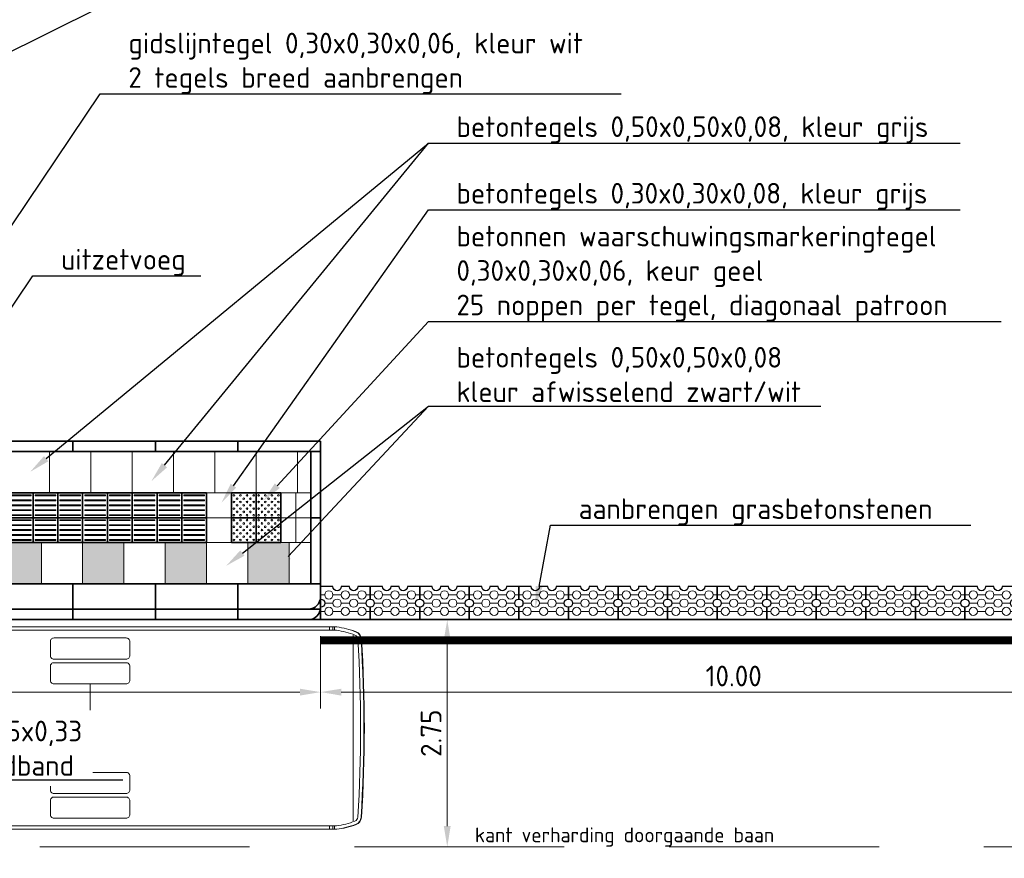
# Model space of a CAD drawing. Header units: metres. Extents: x -699 to 2316, y -1199 to 781.
# Tile 389 of 593: x 807 to 819, y -255 to -245. Entities that reach past the tile are written whole.
import ezdxf
from ezdxf import colors
from ezdxf.entities.mleader import LeaderData, LeaderLine
from ezdxf.enums import TextEntityAlignment as Align
from ezdxf.math import Vec2, Vec3

# ---------------------------------------------------------------- set-up
doc = ezdxf.new("R2010")
doc.units = ezdxf.units.M
doc.header["$PDMODE"] = 1
doc.linetypes.add('HIDDENX2', pattern=[19.05, 12.7, -6.35])
for name, color, linetype, lineweight in [('N-WE-VH-KANTOPSLUITING-G', 251, 'Continuous', 35), ('N-WE-VH-KANTVERHARDING-G', 210, 'Continuous', 35), ('N-WE-VH-VERHARDING_TEGEL-G', 252, 'Continuous', 35), ('N-WE-VW-MARKERING_LANGS_STREEP_DOORGETROKKEN-G', 7, 'Continuous', 13), ('X-XX-AL-AANKLEDING-G', 7, 'Continuous', 35), ('X-XX-AL-M', 7, 'Continuous', 18), ('X-XX-AL-T18', 10, 'Continuous', 18), ('X-XX-AL-T25', 7, 'Continuous', 25)]:
    doc.layers.add(name, color=color, linetype=linetype, lineweight=lineweight)
doc.styles.add('NLCS-ISO', font='NLCS-ISO.ttf')
doc.styles.add('NLCS-ISO-M100-T25', font='NLCS-ISO.ttf', dxfattribs={"height": 0.25})
doc.dimstyles.new('NLCS-M100-T25-PIJL_A_L2_H1', dxfattribs={"dimscale": 0.1, "dimtxt": 2.5, "dimasz": 2.5, "dimexe": 2, "dimexo": 2, "dimgap": 0.7, "dimtad": 1, "dimzin": 0, "dimdsep": 46, "dimtxsty": 'NLCS-ISO-M100-T25', "dimcen": 0, "dimdle": 2, "dimclrd": 256, "dimclre": 256, "dimclrt": 256, "dimadec": 1, "dimazin": 0, "dimtfac": 1, "dimtdec": 3, "dimtofl": 0, "dimtmove": 0, "dimatfit": 3, "dimfxl": 2, "dimtfillclr": 256, "dimtolj": 1, "dimtzin": 0, "dimlwd": -1, "dimlwe": -1, "dimarcsym": 0})

# ---------------------------------------------------------------- blocks, each defined once
blk = doc.blocks.new('bus12metertypetekening')
at = {"color": 253, "lineweight": 5}
for p, q in [((11.665, 1.225), (0.365, 1.225)), ((11.58, 1.225), (11.58, 1.185)), ((11.62, 1.225), (11.62, 1.185)), ((11.64, 1.225), (11.64, 1.185)), ((0.368, 1.185), (11.662, 1.185)), ((11.64, 1.185), (11.64, 1.185)), ((11.865, -1.125), (11.865, 1.125)), ((8.68, 0.536), (8.68, -0.536)), ((11.662, -1.185), (0.365, -1.185)), ((11.58, -1.225), (11.58, -1.185)), ((11.62, -1.225), (11.62, -1.185)), ((11.64, -1.225), (11.64, -1.185)), ((11.665, -1.225), (0.365, -1.225))]:
    blk.add_line(p, q, dxfattribs=at)
at = {"color": 253, "lineweight": 5, "flags": 128}
for points in [[(8.244, 0.835, -0.414214), (8.199, 0.88), (8.199, 1.046, -0.414214), (8.244, 1.091), (9.116, 1.091, -0.414214), (9.161, 1.046), (9.161, 0.88, -0.414214), (9.116, 0.835)], [(8.244, 0.536, -0.414214), (8.199, 0.581), (8.199, 0.747, -0.414214), (8.244, 0.792), (9.116, 0.792, -0.414214), (9.161, 0.747), (9.161, 0.581, -0.414214), (9.116, 0.536)], [(8.244, -0.536, 0.414214), (8.199, -0.581), (8.199, -0.747, 0.414214), (8.244, -0.792), (9.116, -0.792, 0.414214), (9.161, -0.747), (9.161, -0.581, 0.414214), (9.116, -0.536)], [(8.244, -0.835, 0.414214), (8.199, -0.88), (8.199, -1.046, 0.414214), (8.244, -1.091), (9.116, -1.091, 0.414214), (9.161, -1.046), (9.161, -0.88, 0.414214), (9.116, -0.835)]]:
    blk.add_lwpolyline(points, format="xyb", close=True, dxfattribs=at)
at = {"color": 253, "lineweight": 5}
for centre, radius, start, end in [((11.53, 0.234), 1, 68.3154, 82.2297), ((11.547, 0.232), 1, 69.3156, 83.2299), ((11.53, 0.234), 0.96, 68.2519, 82.0692), ((11.865, 1.075), 0.055, 3.7167, 68.2521), ((11.865, 1.074), 0.1, 3.7137, 69.4198), ((11.865, 1.075), 0.095, 3.7167, 68.2521), ((-4.68, 0), 16.635, 356.2863, 3.7137), ((-4.68, 0), 16.675, 356.2863, 3.7137), ((-4.68, 0), 16.68, 356.2863, 3.7137), ((11.53, -0.234), 0.96, 277.9308, 291.6845), ((11.53, -0.234), 1, 277.7703, 291.6845), ((11.547, -0.232), 1, 276.7701, 290.6844), ((11.865, -1.075), 0.055, 291.7482, 356.2834), ((11.865, -1.074), 0.1, 290.5802, 356.2863), ((11.865, -1.075), 0.095, 291.7482, 356.2834)]:
    blk.add_arc(centre, radius, start, end, dxfattribs=at)
blk = doc.blocks.new('*D1648')
at = {"layer": 'Defpoints', "color": 0, "transparency": 16777216}
for p in [(799.069, -251.548), (811.069, -251.983), (811.069, -252.86)]:
    blk.add_point(p, dxfattribs=at)
at = {"layer": 'X-XX-AL-M', "transparency": 16777216}
for p, q in [((799.069, -251.748), (799.069, -253.06)), ((811.069, -252.183), (811.069, -253.06)), ((799.319, -252.86), (810.819, -252.86))]:
    blk.add_line(p, q, dxfattribs=at)
for points in [[(799.319, -252.819), (799.319, -252.902), (799.069, -252.86)], [(810.819, -252.819), (810.819, -252.902), (811.069, -252.86)]]:
    blk.add_solid(points, dxfattribs=at)
at = {"layer": 'X-XX-AL-M', "transparency": 16777216, "insert": (804.069, -252.665), "char_height": 0.25, "attachment_point": 5, "style": 'NLCS-ISO-M100-T25'}
blk.add_mtext('\\A1;12.00', dxfattribs=at)
blk = doc.blocks.new('*D1650')
at = {"layer": 'Defpoints', "color": 0, "transparency": 16777216}
for p in [(813.23, -251.983), (812.602, -254.733), (812.602, -254.733)]:
    blk.add_point(p, dxfattribs=at)
at = {"layer": 'X-XX-AL-M', "transparency": 16777216}
for p, q in [((813.03, -251.983), (812.402, -251.983)), ((812.602, -252.233), (812.602, -254.483))]:
    blk.add_line(p, q, dxfattribs=at)
for points in [[(812.56, -252.233), (812.643, -252.233), (812.602, -251.983)], [(812.56, -254.483), (812.643, -254.483), (812.602, -254.733)]]:
    blk.add_solid(points, dxfattribs=at)
at = {"layer": 'X-XX-AL-M', "transparency": 16777216, "insert": (812.407, -253.358), "char_height": 0.25, "attachment_point": 5, "rotation": 90, "style": 'NLCS-ISO-M100-T25'}
blk.add_mtext('\\A1;2.75', dxfattribs=at)
blk = doc.blocks.new('*D1651')
at = {"layer": 'Defpoints', "color": 0, "transparency": 16777216}
for p in [(812.602, -254.733), (812.602, -255.283), (813.812, -255.283)]:
    blk.add_point(p, dxfattribs=at)
at = {"layer": 'X-XX-AL-M', "transparency": 16777216}
for p, q in [((812.602, -254.483), (812.602, -254.233)), ((813.612, -255.283), (812.402, -255.283)), ((812.602, -255.533), (812.602, -256.473))]:
    blk.add_line(p, q, dxfattribs=at)
for points in [[(812.56, -254.483), (812.643, -254.483), (812.602, -254.733)], [(812.56, -255.533), (812.643, -255.533), (812.602, -255.283)]]:
    blk.add_solid(points, dxfattribs=at)
at = {"layer": 'X-XX-AL-M', "transparency": 16777216, "insert": (812.407, -256.128), "char_height": 0.25, "attachment_point": 5, "rotation": 90, "style": 'NLCS-ISO-M100-T25'}
blk.add_mtext('\\A1;0.55', dxfattribs=at)
blk = doc.blocks.new('*D1653')
at = {"layer": 'Defpoints', "color": 0, "transparency": 16777216}
for p in [(811.069, -251.983), (821.069, -251.983), (811.069, -252.86)]:
    blk.add_point(p, dxfattribs=at)
at = {"layer": 'X-XX-AL-M', "transparency": 16777216}
for p, q in [((811.069, -252.183), (811.069, -253.06)), ((821.069, -252.183), (821.069, -253.06)), ((820.819, -252.86), (811.319, -252.86))]:
    blk.add_line(p, q, dxfattribs=at)
for points in [[(811.319, -252.819), (811.319, -252.902), (811.069, -252.86)], [(820.819, -252.819), (820.819, -252.902), (821.069, -252.86)]]:
    blk.add_solid(points, dxfattribs=at)
at = {"layer": 'X-XX-AL-M', "transparency": 16777216, "insert": (816.069, -252.665), "char_height": 0.25, "attachment_point": 5, "style": 'NLCS-ISO-M100-T25'}
blk.add_mtext('\\A1;10.00', dxfattribs=at)
blk = doc.blocks.new('GB-1rechtekant')
at = {"layer": 'N-WE-VH-KANTOPSLUITING-G', "lineweight": 5}
for p, q in [((0.1, 0.55), (0.1, 0.6)), ((0.3, 0.55), (0.3, 0.6)), ((0.2, 0.45), (0.2, 0.55)), ((0.1, 0.35), (0.1, 0.45)), ((0.3, 0.35), (0.3, 0.45)), ((0.1, 0.15), (0.1, 0.25)), ((0.2, 0.25), (0.2, 0.35)), ((0.3, 0.15), (0.3, 0.25)), ((0.2, 0.05), (0.2, 0.15)), ((0.1, 0), (0.1, 0.05)), ((0.3, 0), (0.3, 0.05))]:
    blk.add_line(p, q, dxfattribs=at)
at = {"layer": 'N-WE-VH-KANTOPSLUITING-G', "lineweight": 25}
blk.add_lwpolyline([(0, 0.6), (0, 0), (0.15, 0, -1), (0.25, 0), (0.4, 0), (0.4, 0.15, -1), (0.4, 0.25), (0.4, 0.35, -1), (0.4, 0.45), (0.4, 0.6), (0.25, 0.6, -1), (0.15, 0.6)], format="xyb", close=True, dxfattribs=at)
at = {"layer": 'N-WE-VH-KANTOPSLUITING-G', "lineweight": 5}
for centre in [(0.1, 0.5), (0.3, 0.5), (0.2, 0.4), (0.1, 0.3), (0.2, 0.2), (0.3, 0.3), (0.1, 0.1), (0.3, 0.1)]:
    blk.add_circle(centre, 0.05, dxfattribs=at)
blk = doc.blocks.new('waarschuwingsmarkering')
for points in [[(-0.3, 0), (0, 0), (0, 0.3), (-0.3, 0.3)], [(0, 0), (0.3, 0), (0.3, 0.3), (0, 0.3)], [(-0.3, -0.3), (0, -0.3), (0, 0), (-0.3, 0)], [(0, -0.3), (0.3, -0.3), (0.3, 0), (0, 0)]]:
    blk.add_lwpolyline(points, close=True)
at = {"color": 8, "lineweight": 5}
for centre in [(-0.27, 0.27), (-0.23, 0.23), (-0.19, 0.27), (-0.15, 0.23), (-0.11, 0.27), (-0.07, 0.23), (-0.03, 0.27), (0.03, 0.27), (0.07, 0.23), (0.11, 0.27), (0.15, 0.23), (0.19, 0.27), (0.23, 0.23), (0.27, 0.27), (-0.27, 0.19), (-0.27, 0.11), (-0.23, 0.15), (-0.19, 0.19), (-0.19, 0.11), (-0.15, 0.15), (-0.11, 0.19), (-0.11, 0.11), (-0.07, 0.15), (-0.03, 0.19), (-0.03, 0.11), (0.03, 0.19), (0.03, 0.11), (0.07, 0.15), (0.11, 0.19), (0.11, 0.11), (0.15, 0.15), (0.19, 0.19), (0.19, 0.11), (0.23, 0.15), (0.27, 0.19), (0.27, 0.11), (-0.27, 0.03), (-0.23, 0.07), (-0.19, 0.03), (-0.15, 0.07), (-0.11, 0.03), (-0.07, 0.07), (-0.03, 0.03), (0.03, 0.03), (0.07, 0.07), (0.11, 0.03), (0.15, 0.07), (0.19, 0.03), (0.23, 0.07), (0.27, 0.03), (-0.27, -0.03), (-0.27, -0.11), (-0.23, -0.07), (-0.19, -0.03), (-0.19, -0.11), (-0.15, -0.07), (-0.11, -0.03), (-0.11, -0.11), (-0.07, -0.07), (-0.03, -0.03), (-0.03, -0.11), (0.03, -0.03), (0.03, -0.11), (0.07, -0.07), (0.11, -0.03), (0.11, -0.11), (0.15, -0.07), (0.19, -0.03), (0.19, -0.11), (0.23, -0.07), (0.27, -0.03), (0.27, -0.11), (-0.27, -0.19), (-0.23, -0.15), (-0.23, -0.23), (-0.19, -0.19), (-0.15, -0.15), (-0.15, -0.23), (-0.11, -0.19), (-0.07, -0.15), (-0.07, -0.23), (-0.03, -0.19), (0.03, -0.19), (0.07, -0.15), (0.07, -0.23), (0.11, -0.19), (0.15, -0.15), (0.15, -0.23), (0.19, -0.19), (0.23, -0.15), (0.23, -0.23), (0.27, -0.19), (-0.27, -0.27), (-0.19, -0.27), (-0.11, -0.27), (-0.03, -0.27), (0.03, -0.27), (0.11, -0.27), (0.19, -0.27), (0.27, -0.27)]:
    blk.add_circle(centre, 0.01, dxfattribs=at)
blk = doc.blocks.new('geleiderlijn')
for points in [[(0, 0), (0.3, 0), (0.3, 0.3), (0, 0.3)], [(0, -0.3), (0.3, -0.3), (0.3, 0), (0, 0)]]:
    blk.add_lwpolyline(points, close=True)
at = {"lineweight": 9}
for points in [[(0.025, 0.265), (0.275, 0.265), (0.275, 0.275), (0.025, 0.275)], [(0.025, 0.205), (0.275, 0.205), (0.275, 0.215), (0.025, 0.215)], [(0.025, 0.145), (0.275, 0.145), (0.275, 0.155), (0.025, 0.155)], [(0.025, 0.085), (0.275, 0.085), (0.275, 0.095), (0.025, 0.095)], [(0.025, 0.025), (0.275, 0.025), (0.275, 0.035), (0.025, 0.035)], [(0.025, -0.035), (0.275, -0.035), (0.275, -0.025), (0.025, -0.025)], [(0.025, -0.095), (0.275, -0.095), (0.275, -0.085), (0.025, -0.085)], [(0.025, -0.155), (0.275, -0.155), (0.275, -0.145), (0.025, -0.145)], [(0.025, -0.215), (0.275, -0.215), (0.275, -0.205), (0.025, -0.205)], [(0.025, -0.275), (0.275, -0.275), (0.275, -0.265), (0.025, -0.265)]]:
    blk.add_lwpolyline(points, close=True, dxfattribs=at)
blk = doc.blocks.new('SVW-PERRON-B-H-SO')
at = {"layer": 'N-WE-VH-VERHARDING_TEGEL-G', "lineweight": 9}
for points in [[(8.12, 0.435), (8.62, 0.435), (8.62, 0.935), (8.12, 0.935)], [(9.12, 0.435), (9.62, 0.435), (9.62, 0.935), (9.12, 0.935)], [(10.12, 0.435), (10.62, 0.435), (10.62, 0.935), (10.12, 0.935)], [(11.62, 0.935), (11.12, 0.935), (11.12, 0.435), (11.31, 0.435), (11.62, 0.435)]]:
    blk.add_hatch(color=256, dxfattribs=at).paths.add_polyline_path(points)
at = {"layer": 'N-WE-VH-KANTOPSLUITING-G'}
for p, q in [((0, 2.16), (12, 2.16)), ((9, 2.16), (9, 2.035)), ((10, 2.16), (10, 2.035)), ((11, 2.16), (11, 2.035)), ((12, 2.16), (12, 0.435)), ((12, 2.16), (12, 2.035)), ((12, 2.16), (12, 2.035)), ((0, 2.035), (12, 2.035)), ((11.88, 1.235), (12, 1.235)), ((9, 0.435), (9, 0)), ((10, 0.435), (10, 0)), ((11, 0.435), (11, 0)), ((11.565, 0.435), (12, 0.435)), ((12, 0.435), (12, 0)), ((12, 0.435), (12, 0)), ((12, 0.127), (0.15, 0.127)), ((12, 0), (0, 0))]:
    blk.add_line(p, q, dxfattribs=at)
for points in [[(11.88, 2.035), (11.88, 0.435)], [(0.435, 0.435), (11.875, 0.435)]]:
    blk.add_lwpolyline(points, dxfattribs=at)
for centre in [(11.85, 0.277), (11.85, 0.15)]:
    blk.add_arc(centre, 0.15, 270, 0, dxfattribs=at)
at = {"layer": 'N-WE-VH-VERHARDING_TEGEL-G', "lineweight": 9}
for p, q in [((8.22, 2.035), (9.22, 2.035)), ((11.7, 1.535), (11.7, 0.935)), ((0.12, 0.935), (11.88, 0.935))]:
    blk.add_line(p, q, dxfattribs=at)
for points in [[(8.72, 2.035), (8.72, 1.535)], [(8.72, 2.035), (8.72, 1.535)], [(9.22, 2.035), (9.22, 1.535)], [(9.22, 2.035), (9.22, 1.535)], [(9.72, 2.035), (9.72, 1.535)], [(10.22, 2.035), (10.22, 1.535)], [(10.22, 2.035), (10.22, 1.535)], [(10.72, 2.035), (10.72, 1.535)], [(11.22, 2.035), (11.22, 1.535)], [(11.72, 2.035), (11.72, 1.535)], [(8.62, 0.935), (8.62, 0.435)], [(8.62, 0.935), (8.62, 0.435)], [(9.12, 0.935), (9.12, 0.435)], [(9.62, 0.935), (9.62, 0.435)], [(9.62, 0.935), (9.62, 0.435)], [(10.12, 0.935), (10.12, 0.435)], [(10.62, 0.935), (10.62, 0.435)], [(10.62, 0.935), (10.62, 0.435)], [(11.12, 0.935), (11.12, 0.435)], [(11.62, 0.935), (11.62, 0.435)], [(11.62, 0.935), (11.62, 0.435)]]:
    blk.add_lwpolyline(points, dxfattribs=at)
for points in [[(10.62, 1.235), (10.92, 1.235), (10.92, 1.535), (10.62, 1.535)], [(10.92, 1.235), (11.22, 1.235), (11.22, 1.535), (10.92, 1.535)], [(11.22, 1.235), (11.52, 1.235), (11.52, 1.535), (11.22, 1.535)], [(11.52, 1.235), (11.88, 1.235), (11.88, 1.535), (11.52, 1.535)], [(10.62, 0.935), (10.92, 0.935), (10.92, 1.235), (10.62, 1.235)], [(10.92, 0.935), (11.22, 0.935), (11.22, 1.235), (10.92, 1.235)], [(11.22, 0.935), (11.52, 0.935), (11.52, 1.235), (11.22, 1.235)], [(11.52, 0.935), (11.88, 0.935), (11.88, 1.235), (11.52, 1.235)]]:
    blk.add_lwpolyline(points, close=True, dxfattribs=at)
for name, p in [('geleiderlijn', (8.22, 1.235)), ('geleiderlijn', (8.52, 1.235)), ('geleiderlijn', (8.82, 1.235)), ('geleiderlijn', (9.12, 1.235)), ('geleiderlijn', (9.42, 1.235)), ('geleiderlijn', (9.72, 1.235)), ('geleiderlijn', (10.02, 1.235)), ('geleiderlijn', (10.32, 1.235)), ('waarschuwingsmarkering', (11.22, 1.235))]:
    blk.add_blockref(name, p, dxfattribs=at)

msp = doc.modelspace()

# ---------------------------------------------------------------- linework, layer by layer
at = {"layer": 'N-WE-VH-KANTVERHARDING-G'}
msp.add_line((797.0688, -251.9827), (821.0688, -251.9827), dxfattribs=at)
at = {"layer": 'N-WE-VH-KANTVERHARDING-G', "color": 8, "linetype": 'HIDDENX2', "lineweight": 5, "ltscale": 0.2}
msp.add_line((769.5688, -254.7327), (843.0688, -254.7327), dxfattribs=at)
at = {"layer": 'N-WE-VW-MARKERING_LANGS_STREEP_DOORGETROKKEN-G', "color": 253, "const_width": 0.1}
msp.add_lwpolyline([(811.0688, -252.2327), (821.0532, -252.2327), (840.2594, -254.6334)], dxfattribs=at)

# ---------------------------------------------------------------- block references
at = {"layer": 'N-WE-VH-KANTVERHARDING-G', "rotation": 90}
for p in [(811.6688, -251.9827), (812.2688, -251.9827), (812.8688, -251.9827), (813.4688, -251.9827), (814.0688, -251.9827), (814.6688, -251.9827), (815.2688, -251.9827), (815.8688, -251.9827), (816.4688, -251.9827), (817.0688, -251.9827), (817.6688, -251.9827), (818.2688, -251.9827), (818.8688, -251.9827), (819.4688, -251.9827)]:
    msp.add_blockref('GB-1rechtekant', p, dxfattribs=at)
at = {"layer": 'X-XX-AL-AANKLEDING-G'}
msp.add_blockref('bus12metertypetekening', (799.5986, -253.2957), dxfattribs=at)

# ---------------------------------------------------------------- texts
at = {"layer": 'X-XX-AL-T18', "style": 'NLCS-ISO'}
msp.add_text('kant verharding doorgaande baan', height=0.18, dxfattribs=at).set_placement((812.9364, -254.7327), align=Align.BOTTOM_LEFT)

# ---------------------------------------------------------------- dimensions: what is measured, and where the dimension line sits
at = {"layer": 'X-XX-AL-M'}
for p1, picture, middle in [((799.0688, -251.5477), '*D1648', (804.0688, -252.8602)), ((821.0688, -251.9827), '*D1653', (816.0688, -252.8602))]:
    dim = msp.add_linear_dim(base=(811.0688, -252.8602), p1=p1, p2=(811.0688, -251.9827), dimstyle='NLCS-M100-T25-PIJL_A_L2_H1', dxfattribs=at)
    dim.commit()
    dim.dimension.update_dxf_attribs({"geometry": picture, "text_midpoint": middle, "dimtype": 160})
dim = msp.add_linear_dim(base=(812.6018, -254.7327), p1=(813.2301, -251.9827), p2=(812.6018, -254.7327), angle=90, dimstyle='NLCS-M100-T25-PIJL_A_L2_H1', dxfattribs=at)
dim.commit()
dim.dimension.update_dxf_attribs({"geometry": '*D1650', "text_midpoint": (812.4068, -253.3577)})
dim = msp.add_linear_dim(base=(812.6018, -255.2827), p1=(812.6018, -254.7327), p2=(813.8116, -255.2827), angle=90, dimstyle='NLCS-M100-T25-PIJL_A_L2_H1', dxfattribs=at)
dim.commit()
dim.dimension.update_dxf_attribs({"geometry": '*D1651', "text_midpoint": (812.6018, -256.1277), "dimtype": 160})

# ---------------------------------------------------------------- leaders
at = {"layer": 'X-XX-AL-T25'}
ml = msp.add_multileader_mtext('Standard', dxfattribs=at)
ml.set_content('betonpad dik 0,20 met tegelprint 0,30x0,30\\Pinclusief krimp- en uitzetvoegen', color=256, style='NLCS-ISO-M100-T25')
ml.set_leader_properties(color=256, linetype='ByLayer', lineweight=-1)
ml.build(insert=Vec2(0, 0))
ml.multileader.update_dxf_attribs({"text_left_attachment_type": 5, "text_right_attachment_type": 5, "dogleg_length": 0.25, "arrow_head_size": 0.25})
ctx = ml.context
ctx.base_point, ctx.char_height, ctx.arrow_head_size, ctx.landing_gap_size, ctx.plane_origin = Vec3(808.6521, -244.5658), 0.25, 0.25, 0.09, Vec3(-134.458, -5.8717)
ctx.left_attachment, ctx.right_attachment = 5, 5
notes = []
notes.append((ctx, [(0, (1, 1, 0), (808.4021, -244.5658), (1, 0), 0.25, [(0, [(806.7901, -245.3669)], 0, [])])]))
ctx.mtext.insert, ctx.mtext.flow_direction = Vec3(808.7421, -243.8241), 5
ml = msp.add_multileader_mtext('Standard', dxfattribs=at)
ml.set_content('gidslijntegel 0,30x0,30x0,06, kleur wit\\P2 tegels breed aanbrengen', color=256, style='NLCS-ISO-M100-T25')
ml.set_leader_properties(color=256, linetype='ByLayer', lineweight=-1)
ml.build(insert=Vec2(0, 0))
ml.multileader.update_dxf_attribs({"text_left_attachment_type": 5, "text_right_attachment_type": 5, "dogleg_length": 0.25, "arrow_head_size": 0.25})
ctx = ml.context
ctx.base_point, ctx.char_height, ctx.arrow_head_size, ctx.landing_gap_size, ctx.plane_origin = Vec3(808.6521, -245.617), 0.25, 0.25, 0.09, Vec3(-134.458, -7.173)
ctx.left_attachment, ctx.right_attachment = 5, 5
notes.append((ctx, [(0, (1, 1, 0), (808.4021, -245.617), (1, 0), 0.25, [(0, [(805.0388, -250.5927)], 0, [])])]))
ctx.mtext.insert, ctx.mtext.flow_direction = Vec3(808.7421, -244.8754), 5
ml = msp.add_multileader_mtext('Standard', dxfattribs=at)
ml.set_content('betontegels 0,50x0,50x0,08, kleur grijs', color=256, style='NLCS-ISO-M100-T25')
ml.set_leader_properties(color=256, linetype='ByLayer', lineweight=-1)
ml.build(insert=Vec2(0, 0))
ml.multileader.update_dxf_attribs({"text_left_attachment_type": 5, "text_right_attachment_type": 5, "dogleg_length": 0.25, "arrow_head_size": 0.25})
ctx = ml.context
ctx.base_point, ctx.char_height, ctx.arrow_head_size, ctx.landing_gap_size, ctx.plane_origin = Vec3(812.6232, -246.2128), 0.25, 0.25, 0.09, Vec3(-130.4868, -8.8188)
ctx.left_attachment, ctx.right_attachment = 5, 5
notes.append((ctx, [(0, (1, 1, 0), (812.3732, -246.2128), (1, 0), 0.25, [(0, [(807.5549, -250.1921)], 0, [])])]))
ctx.mtext.insert, ctx.mtext.flow_direction = Vec3(812.7132, -245.8878), 5
ml = msp.add_multileader_mtext('Standard', dxfattribs=at)
ml.set_content(' ', color=256, style='NLCS-ISO-M100-T25')
ml.set_leader_properties(color=256, linetype='ByLayer', lineweight=-1)
ml.build(insert=Vec2(0, 0))
ml.multileader.update_dxf_attribs({"text_left_attachment_type": 5, "text_right_attachment_type": 5, "dogleg_length": 0.25, "arrow_head_size": 0.25})
ctx = ml.context
ctx.base_point, ctx.char_height, ctx.arrow_head_size, ctx.landing_gap_size, ctx.plane_origin = Vec3(812.6232, -246.2128), 0.25, 0.25, 0.09, Vec3(-132.212, -8.349)
ctx.left_attachment, ctx.right_attachment = 5, 5
notes.append((ctx, [(0, (1, 1, 0), (812.3732, -246.2128), (1, 0), 0.25, [(0, [(809.0206, -250.306)], 0, [])])]))
ctx.mtext.insert, ctx.mtext.flow_direction = Vec3(812.7132, -245.9628), 5
ml = msp.add_multileader_mtext('Standard', dxfattribs=at)
ml.set_content('betontegels 0,30x0,30x0,08, kleur grijs', color=256, style='NLCS-ISO-M100-T25')
ml.set_leader_properties(color=256, linetype='ByLayer', lineweight=-1)
ml.build(insert=Vec2(0, 0))
ml.multileader.update_dxf_attribs({"text_left_attachment_type": 5, "text_right_attachment_type": 5, "dogleg_length": 0.25, "arrow_head_size": 0.25})
ctx = ml.context
ctx.base_point, ctx.char_height, ctx.arrow_head_size, ctx.landing_gap_size, ctx.plane_origin = Vec3(812.6232, -247.0189), 0.25, 0.25, 0.09, Vec3(-130.4868, -9.6249)
ctx.left_attachment, ctx.right_attachment = 5, 5
notes.append((ctx, [(0, (1, 1, 0), (812.3732, -247.0189), (1, 0), 0.25, [(0, [(809.8703, -250.5645)], 0, [])])]))
ctx.mtext.insert, ctx.mtext.flow_direction = Vec3(812.7132, -246.6939), 5
ml = msp.add_multileader_mtext('Standard', dxfattribs=at)
ml.set_content('betonnen waarschuwingsmarkeringtegel\\P0,30x0,30x0,06, keur geel\\P25 noppen per tegel, diagonaal patroon', color=256, style='NLCS-ISO-M100-T25')
ml.set_leader_properties(color=256, linetype='ByLayer', lineweight=-1)
ml.build(insert=Vec2(0, 0))
ml.multileader.update_dxf_attribs({"text_left_attachment_type": 5, "text_right_attachment_type": 5, "dogleg_length": 0.25, "arrow_head_size": 0.25})
ctx = ml.context
ctx.base_point, ctx.char_height, ctx.arrow_head_size, ctx.landing_gap_size, ctx.plane_origin = Vec3(812.6232, -248.3717), 0.25, 0.25, 0.09, Vec3(-130.7749, -11.4045)
ctx.left_attachment, ctx.right_attachment = 5, 5
notes.append((ctx, [(0, (1, 1, 0), (812.3732, -248.3717), (1, 0), 0.25, [(0, [(810.3755, -250.5445)], 0, [])])]))
ctx.mtext.insert, ctx.mtext.flow_direction = Vec3(812.7132, -247.2133), 5
ml = msp.add_multileader_mtext('Standard', dxfattribs=at)
ml.set_content('uitzetvoeg', color=256, style='NLCS-ISO-M100-T25')
ml.set_leader_properties(color=256, linetype='ByLayer', lineweight=-1)
ml.build(insert=Vec2(0, 0))
ml.multileader.update_dxf_attribs({"text_left_attachment_type": 5, "text_right_attachment_type": 5, "dogleg_length": 0.25, "arrow_head_size": 0.25})
ctx = ml.context
ctx.base_point, ctx.char_height, ctx.arrow_head_size, ctx.landing_gap_size, ctx.plane_origin = Vec3(807.8373, -247.8185), 0.25, 0.25, 0.09, Vec3(-135.2728, -9.1244)
ctx.left_attachment, ctx.right_attachment = 5, 5
notes.append((ctx, [(0, (1, 1, 0), (807.5873, -247.8185), (1, 0), 0.25, [(0, [(806.254, -249.791)], 0, [])])]))
ctx.mtext.insert, ctx.mtext.flow_direction = Vec3(807.9273, -247.4935), 5
ml = msp.add_multileader_mtext('Standard', dxfattribs=at)
ml.set_content('betontegels 0,50x0,50x0,08\\Pkleur afwisselend zwart/wit', color=256, style='NLCS-ISO-M100-T25')
ml.set_leader_properties(color=256, linetype='ByLayer', lineweight=-1)
ml.build(insert=Vec2(0, 0))
ml.multileader.update_dxf_attribs({"text_left_attachment_type": 5, "text_right_attachment_type": 5, "dogleg_length": 0.25, "arrow_head_size": 0.25})
ctx = ml.context
ctx.base_point, ctx.char_height, ctx.arrow_head_size, ctx.landing_gap_size, ctx.plane_origin = Vec3(812.6232, -249.3973), 0.25, 0.25, 0.09, Vec3(-130.4868, -10.3033)
ctx.left_attachment, ctx.right_attachment = 5, 5
notes.append((ctx, [(0, (1, 1, 0), (812.3732, -249.3973), (1, 0), 0.25, [(0, [(809.9261, -251.3309)], 0, [])])]))
ctx.mtext.insert, ctx.mtext.flow_direction = Vec3(812.7132, -248.6806), 5
ml = msp.add_multileader_mtext('Standard', dxfattribs=at)
ml.set_content(' ', color=256, style='NLCS-ISO-M100-T25')
ml.set_leader_properties(color=256, linetype='ByLayer', lineweight=-1)
ml.build(insert=Vec2(0, 0))
ml.multileader.update_dxf_attribs({"text_left_attachment_type": 5, "text_right_attachment_type": 5, "dogleg_length": 0.25, "arrow_head_size": 0.25})
ctx = ml.context
ctx.base_point, ctx.char_height, ctx.arrow_head_size, ctx.landing_gap_size, ctx.plane_origin = Vec3(812.6232, -249.3973), 0.25, 0.25, 0.09, Vec3(-132.212, -10.2334)
ctx.left_attachment, ctx.right_attachment = 5, 5
notes.append((ctx, [(0, (1, 1, 0), (812.3732, -249.3973), (1, 0), 0.25, [(0, [(810.5048, -251.4013)], 0, [])])]))
ctx.mtext.insert, ctx.mtext.flow_direction = Vec3(812.7132, -249.1473), 5
ml = msp.add_multileader_mtext('Standard', dxfattribs=at)
ml.set_content('aanbrengen grasbetonstenen', color=256, style='NLCS-ISO-M100-T25')
ml.set_leader_properties(color=256, linetype='ByLayer', lineweight=-1)
ml.build(insert=Vec2(0, 0))
ml.multileader.update_dxf_attribs({"text_left_attachment_type": 5, "text_right_attachment_type": 5, "dogleg_length": 0.25, "arrow_head_size": 0.25})
ctx = ml.context
ctx.base_point, ctx.char_height, ctx.arrow_head_size, ctx.landing_gap_size, ctx.plane_origin = Vec3(814.1033, -250.8394), 0.25, 0.25, 0.09, Vec3(-128.7307, -8.8411)
ctx.left_attachment, ctx.right_attachment = 5, 5
notes.append((ctx, [(0, (1, 1, 0), (813.8533, -250.8394), (1, 0), 0.25, [(0, [(813.668, -251.8276)], 0, [])])]))
ctx.mtext.insert, ctx.mtext.flow_direction = Vec3(814.1933, -250.5144), 5
for ctx, leaders in notes:
    for number, flags, end, landing, length, lines in leaders:
        leader = LeaderData()
        leader.index, (leader.has_last_leader_line, leader.has_dogleg_vector, leader.attachment_direction) = number, flags
        leader.last_leader_point, leader.dogleg_vector, leader.dogleg_length = Vec3(end), Vec3(landing), length
        for number, points, colour, breaks in lines:
            line = LeaderLine()
            line.index, line.vertices, line.color, line.breaks = number, Vec3.list(points), colors.encode_raw_color(colour), breaks
            leader.lines.append(line)
        ctx.leaders.append(leader)

# ---------------------------------------------------------------- next in the draw order: leaders
ml = msp.add_multileader_mtext('Standard', dxfattribs=at)
ml.set_content('profil perronband 1,00x0,435x0,33\\P10x basiselement en 2x eindband', color=256, style='NLCS-ISO-M100-T25')
ml.set_leader_properties(color=256, linetype='ByLayer', lineweight=-1)
ml.build(insert=Vec2(0, 0))
ml.multileader.update_dxf_attribs({"text_left_attachment_type": 5, "text_right_attachment_type": 5, "dogleg_length": 0.25, "arrow_head_size": 0.25})
ctx = ml.context
ctx.base_point, ctx.char_height, ctx.arrow_head_size, ctx.landing_gap_size, ctx.plane_origin = Vec3(803.1065, -253.9228), 0.25, 0.25, 0.09, Vec3(-141.0337, -15.2288)
ctx.left_attachment, ctx.right_attachment = 5, 5
notes = []
notes.append((ctx, [(0, (1, 1, 0), (802.8565, -253.9228), (1, 0), 0.25, [(0, [(801.5538, -251.7268)], 0, [])])]))
ctx.mtext.insert, ctx.mtext.flow_direction = Vec3(803.1965, -253.2062), 5
ctx.mtext.has_bg_fill, ctx.mtext.bg_color, ctx.mtext.bg_scale_factor, ctx.mtext.bg_transparency, ctx.mtext.use_window_bg_color = 1, -1027028792, 1.5, 0, 1
for ctx, leaders in notes:
    for number, flags, end, landing, length, lines in leaders:
        leader = LeaderData()
        leader.index, (leader.has_last_leader_line, leader.has_dogleg_vector, leader.attachment_direction) = number, flags
        leader.last_leader_point, leader.dogleg_vector, leader.dogleg_length = Vec3(end), Vec3(landing), length
        for number, points, colour, breaks in lines:
            line = LeaderLine()
            line.index, line.vertices, line.color, line.breaks = number, Vec3.list(points), colors.encode_raw_color(colour), breaks
            leader.lines.append(line)
        ctx.leaders.append(leader)

# ---------------------------------------------------------------- next in the draw order: block references
at = {"layer": 'N-WE-VH-VERHARDING_TEGEL-G', "lineweight": 9}
msp.add_blockref('SVW-PERRON-B-H-SO', (799.0688, -251.9827), dxfattribs=at)

doc.saveas('drawing.dxf')
